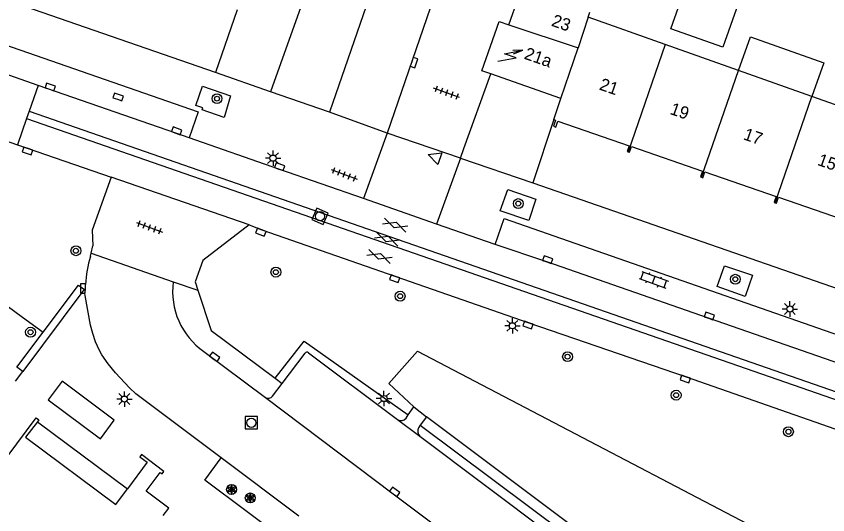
# Model space of a CAD drawing. Extents: x 132999 to 136000, y 398499 to 400501.
# Drawn here: x 133732.2 to 133798, y 399332.3 to 399372.7 of the extents above; entities that cross this region are included whole.
import ezdxf

# ---------------------------------------------------------------- set-up
doc = ezdxf.new("R2010")
doc.units = 0
for name, color, linetype in [('gg-anno-huisnummerreeks BGT', 7, 'Continuous'), ('gg-bbg-bijgebouw', 7, 'Continuous'), ('gg-bbg-gedigitaliseerde bebouwing', 7, 'Continuous'), ('gg-bbg-gedigitaliseerde bijgebouw', 7, 'Continuous'), ('gg-bbg-hoofdgebouw', 7, 'Continuous'), ('gg-bbg-luifel en loopbrug', 7, 'Continuous'), ('gg-bbg-onder overbouw', 7, 'Continuous'), ('gg-bbg-pand overbouw', 7, 'Continuous'), ('gg-bbg-tussenscheiding', 7, 'Continuous'), ('gg-knt-verharding', 7, 'Continuous'), ('gg-knt-verharding nz', 7, 'Continuous'), ('gg-kntw-wadi', 7, 'Continuous'), ('gt-grn-groengrens', 7, 'Continuous'), ('gt-grn-vlakafsluiter', 7, 'Continuous'), ('gt-grn-weggrens', 7, 'Continuous'), ('gt-symb-boom', 7, 'Continuous'), ('gt-symb-gesloten verharding', 7, 'Continuous'), ('gt-symb-klinker verharding', 7, 'Continuous'), ('gt-symb-kolk', 7, 'Continuous'), ('gt-symb-lichtmast', 7, 'Continuous'), ('gt-symb-rioolschacht', 7, 'Continuous'), ('gt-symb-solitaire heester', 7, 'Continuous'), ('gt-symb-tegel verharding', 7, 'Continuous'), ('gt-symb-trafo symbool', 7, 'Continuous'), ('gt-symb-waterafsluiter', 7, 'Continuous')]:
    doc.layers.add(name, color=color, linetype=linetype)

# ---------------------------------------------------------------- blocks, each defined once
blk = doc.blocks.new('gt0-LMAST')
at = {"layer": 'gt-symb-lichtmast'}
for p, q in [((-0.182, 0.173), (-0.447, 0.438)), ((-0.005, 0.246), (-0.005, 0.621)), ((0.172, 0.173), (0.437, 0.438)), ((-0.255, -0.004), (-0.63, -0.004)), ((-0.182, -0.181), (-0.447, -0.446)), ((-0.005, -0.254), (-0.005, -0.629)), ((0.437, -0.446), (0.172, -0.181)), ((0.245, -0.004), (0.62, -0.004))]:
    blk.add_line(p, q, dxfattribs=at)
blk.add_circle((-0.005, -0.004), 0.25, dxfattribs=at)
blk = doc.blocks.new('gt0-KL1')
at = {"layer": 'gt-symb-klinker verharding'}
for p, q in [((-1.15, 0.3), (1.15, 0.3)), ((-1, -0.3), (-1, 0.3)), ((-0.5, 0.3), (-0.5, 0.45)), ((0, -0.3), (0, 0.3)), ((0.5, 0.3), (0.5, 0.45)), ((1, -0.3), (1, 0.3)), ((-1.15, -0.3), (1.15, -0.3)), ((-0.5, -0.45), (-0.5, -0.3)), ((0.5, -0.45), (0.5, -0.3))]:
    blk.add_line(p, q, dxfattribs=at)
blk = doc.blocks.new('gt0-BOOM')
at = {"layer": 'gt-symb-boom'}
for radius in [0.4, 0.2]:
    blk.add_circle((0, 0), radius, dxfattribs=at)
blk = doc.blocks.new('gt0-HSP')
at = {"layer": 'gt-symb-trafo symbool'}
for points in [[(0.771, 0.746), (-0.529, -0.004), (0.471, -0.004), (-0.829, -0.754)], [(-0.217, -0.24), (-0.829, -0.754), (-0.077, -0.48)]]:
    blk.add_lwpolyline(points, dxfattribs=at)
blk = doc.blocks.new('gt0-KOLK')
at = {"layer": 'gt-symb-kolk'}
blk.add_lwpolyline([(0, 0), (0.375, 0), (0.375, 0.4), (-0.375, 0.4), (-0.375, 0), (0, 0)], dxfattribs=at)
blk = doc.blocks.new('gt0-RS')
at = {"layer": 'gt-symb-rioolschacht'}
blk.add_lwpolyline([(-0.5, -0.5), (0.5, -0.5), (0.5, 0.5), (-0.5, 0.5)], close=True, dxfattribs=at)
blk.add_circle((0, 0), 0.375, dxfattribs=at)
blk = doc.blocks.new('gt0-TEG1')
at = {"layer": 'gt-symb-tegel verharding'}
for p, q in [((-1.125, 0), (1.125, 0)), ((-0.9, -0.25), (-0.9, 0.25)), ((-0.45, -0.25), (-0.45, 0.25)), ((0, -0.25), (0, 0.25)), ((0.45, -0.25), (0.45, 0.25)), ((0.9, -0.25), (0.9, 0.25))]:
    blk.add_line(p, q, dxfattribs=at)
blk = doc.blocks.new('gt0-GESVH1')
at = {"layer": 'gt-symb-gesloten verharding'}
for p, q in [((-0.992, -0.261), (0.008, 0.239)), ((0.008, -0.261), (-0.992, 0.239)), ((0.008, 0.239), (1.008, -0.261)), ((1.008, 0.239), (0.008, -0.261))]:
    blk.add_line(p, q, dxfattribs=at)
blk = doc.blocks.new('gt0-WAFSL')
at = {"layer": 'gt-symb-waterafsluiter'}
for p, q in [((-0.5, -0.333), (0, 0.667)), ((0, 0.667), (0.5, -0.333)), ((0.5, -0.333), (-0.5, -0.333))]:
    blk.add_line(p, q, dxfattribs=at)
blk = doc.blocks.new('gt0-SH')
at = {"layer": 'gt-symb-solitaire heester'}
blk.add_circle((0, 0), 0.4, dxfattribs=at)
for centre, start, end in [((-0.346, 0.2), 270, 30), ((-0.346, -0.2), 330, 90), ((0, 0.4), 210, 330), ((0.346, 0.2), 150, 270), ((0.346, -0.2), 90, 210), ((0, -0.4), 30, 150)]:
    blk.add_arc(centre, 0.4, start, end, dxfattribs=at)

msp = doc.modelspace()

# ---------------------------------------------------------------- linework, layer by layer
at = {"layer": 'gg-bbg-bijgebouw'}
msp.add_line((133772.14, 399372.02), (133773.164, 399374.954), dxfattribs=at)
at = {"layer": 'gg-bbg-gedigitaliseerde bebouwing'}
for p, q in [((133778.579, 399372.636), (133778.71, 399373.036)), ((133784.807, 399370.424), (133778.579, 399372.636)), ((133790.744, 399368.316), (133784.807, 399370.424)), ((133796.69, 399366.205), (133790.744, 399368.316)), ((133802.618, 399364.1), (133796.69, 399366.205))]:
    msp.add_line(p, q, dxfattribs=at)
at = {"layer": 'gg-bbg-gedigitaliseerde bijgebouw'}
msp.add_lwpolyline([(133789.408, 399376.181), (133791.342, 399375.494), (133789.463, 399370.204), (133785.259, 399371.697), (133787.137, 399376.987)], dxfattribs=at)
at = {"layer": 'gg-bbg-hoofdgebouw'}
for p, q in [((133776.36, 399366.04), (133770.697, 399368.034)), ((133775.79, 399364.33), (133776.36, 399366.04))]:
    msp.add_line(p, q, dxfattribs=at)
for points in [[(133770.697, 399368.034), (133769.97, 399368.29), (133771.37, 399372.29), (133772.14, 399372.02)], [(133775.79, 399364.33), (133775.92, 399364.29), (133775.75, 399363.79), (133775.94, 399363.72), (133776.121, 399364.216)], [(133776.121, 399364.216), (133781.886, 399362.222), (133781.722, 399361.749), (133781.796, 399361.724)], [(133781.796, 399361.724), (133781.911, 399361.684), (133782.075, 399362.156), (133787.84, 399360.162), (133787.676, 399359.69), (133787.75, 399359.664)], [(133787.75, 399359.664), (133787.865, 399359.625), (133788.029, 399360.097), (133793.794, 399358.103), (133793.63, 399357.631), (133793.713, 399357.602)], [(133793.713, 399357.602), (133793.819, 399357.565), (133793.983, 399358.038), (133799.842, 399356.011)], [(133726.16, 399329.84), (133733.87, 399340.17), (133734.08, 399340.01), (133733.96, 399339.85)], [(133744.147, 399332.238), (133744.601, 399332.839), (133742.767, 399334.227), (133743.913, 399335.742), (133744.056, 399335.634), (133744.201, 399335.825), (133742.384, 399337.199), (133742.256, 399336.996), (133742.86, 399336.564), (133741.25, 399334.402)]]:
    msp.add_lwpolyline(points, dxfattribs=at)
at = {"layer": 'gg-bbg-luifel en loopbrug'}
msp.add_lwpolyline([(133790.744, 399368.316), (133791.71, 399371.037), (133797.656, 399368.926), (133796.69, 399366.205)], dxfattribs=at)
at = {"layer": 'gg-bbg-onder overbouw'}
msp.add_lwpolyline([(133733.96, 399339.85), (133733.01, 399338.59), (133740.306, 399333.134), (133741.25, 399334.402)], dxfattribs=at)
at = {"layer": 'gg-bbg-pand overbouw'}
msp.add_line((133733.96, 399339.85), (133741.25, 399334.402), dxfattribs=at)
at = {"layer": 'gg-bbg-tussenscheiding'}
for p, q in [((133778.579, 399372.636), (133777.747, 399370.162)), ((133772.14, 399372.02), (133777.747, 399370.162)), ((133776.36, 399366.04), (133777.747, 399370.162)), ((133784.807, 399370.424), (133781.796, 399361.724)), ((133787.75, 399359.664), (133790.744, 399368.316)), ((133793.713, 399357.602), (133796.69, 399366.205))]:
    msp.add_line(p, q, dxfattribs=at)
at = {"layer": 'gg-knt-verharding'}
for p, q in [((133766.221, 399390.013), (133757.63, 399364.93)), ((133770.942, 399388.376), (133762.295, 399363.241)), ((133748.385, 399368.141), (133712.282, 399380.68)), ((133734.018, 399367.108), (133730.621, 399368.296)), ((133752.834, 399366.596), (133748.385, 399368.141)), ((133734.018, 399367.108), (133733.288, 399365.009)), ((133757.63, 399364.93), (133752.834, 399366.596)), ((133733.288, 399365.009), (133733.089, 399364.435)), ((133762.295, 399363.241), (133757.63, 399364.93)), ((133733.089, 399364.435), (133732.343, 399362.291)), ((133775.79, 399364.33), (133774.08, 399359.22)), ((133728.951, 399363.449), (133732.343, 399362.291)), ((133732.343, 399362.291), (133739.934, 399359.672)), ((133751.112, 399355.797), (133739.934, 399359.672)), ((133774.08, 399359.22), (133809.321, 399346.98)), ((133766.292, 399355.867), (133760.374, 399357.934)), ((133771.036, 399354.21), (133766.292, 399355.867)), ((133738.313, 399353.508), (133738.459, 399354.11)), ((133738.262, 399353.256), (133738.313, 399353.508)), ((133738.313, 399353.508), (133744.954, 399351.178)), ((133737.77, 399350.557), (133737.847, 399350.643)), ((133737.847, 399350.643), (133737.851, 399350.972)), ((133747.432, 399345.538), (133752.424, 399341.813)), ((133753.797, 399342.951), (133755.637, 399345.405)), ((133755.917, 399345.445), (133763.117, 399340.028)), ((133732.189, 399343.145), (133732.768, 399343.916)), ((133753.217, 399343.389), (133753.797, 399342.951)), ((133753.005, 399341.922), (133753.797, 399342.951)), ((133763.996, 399340.412), (133764.443, 399341.05)), ((133764.443, 399341.05), (133765.484, 399340.257)), ((133763.825, 399340.139), (133763.996, 399340.412)), ((133765.484, 399340.257), (133764.963, 399339.575)), ((133764.963, 399339.575), (133764.82, 399339.368)), ((133764.924, 399338.67), (133779.34, 399327.872)), ((133755.124, 399332.205), (133748.84, 399336.927))]:
    msp.add_line(p, q, dxfattribs=at)
for points in [[(133711.157, 399377.435), (133746.993, 399364.967), (133746.249, 399362.847)], [(133746.249, 399362.847), (133745.182, 399363.239), (133734.018, 399367.108)], [(133747.31, 399365.113), (133747.371, 399365.289), (133746.804, 399365.485), (133747.343, 399367.044), (133749.592, 399366.266), (133749.089, 399364.499), (133747.31, 399365.113)], [(133733.288, 399365.009), (133825.443, 399332.956), (133878.359, 399314.491)], [(133733.089, 399364.435), (133825.237, 399332.389), (133878.22, 399314.038)], [(133760.374, 399357.934), (133753.519, 399360.328), (133746.249, 399362.847)], [(133739.934, 399359.672), (133738.385, 399355.376), (133738.459, 399354.11)], [(133772.057, 399358.67), (133774.331, 399357.897), (133773.775, 399356.167), (133771.446, 399356.938), (133772.057, 399358.67)], [(133771.036, 399354.21), (133771.77, 399356.319), (133808.135, 399343.616)], [(133751.112, 399355.797), (133747.361, 399352.914), (133746.747, 399351.18), (133746.967, 399350.507)], [(133751.112, 399355.797), (133752.133, 399355.392), (133773.769, 399347.869), (133786.496, 399343.492), (133816.082, 399333.143)], [(133807.429, 399341.543), (133802.142, 399343.445), (133788.314, 399348.229), (133775.225, 399352.798), (133771.036, 399354.21)], [(133789.607, 399352.495), (133791.871, 399351.74), (133791.281, 399350.006), (133789.015, 399350.806), (133789.607, 399352.495)], [(133737.77, 399350.557), (133737.651, 399350.425), (133732.768, 399343.916)], [(133748.84, 399336.927), (133741.936, 399342.111), (133741.422, 399342.607), (133740.296, 399343.804), (133739.699, 399344.53), (133739.183, 399345.268), (133738.98, 399345.624), (133738.669, 399346.318), (133738.44, 399347.005), (133738.272, 399347.687), (133737.825, 399350.076), (133737.808, 399350.253), (133737.847, 399350.643)], [(133746.967, 399350.507), (133748.036, 399347.243), (133753.217, 399343.389)], [(133735.955, 399343.138), (133734.825, 399341.611), (133739.061, 399338.461), (133740.191, 399339.988), (133735.955, 399343.138)], [(133754.162, 399330.155), (133747.535, 399335.12), (133748.84, 399336.927)]]:
    msp.add_lwpolyline(points, dxfattribs=at)
for centre, radius, start, end in [((133748.278, 399350.275), 10.45, 163.42373, 176.17416), ((133750.917, 399350.434), 6.009, 172.88337, 234.55433), ((133755.8, 399345.266), 0.214, 56.71639, 139.54382), ((133752.659, 399342.165), 0.423, 236.34783, 324.90339), ((133763.413, 399340.451), 0.517, 234.98512, 322.83544), ((133765.381, 399339.095), 0.624, 154.04475, 222.90437)]:
    msp.add_arc(centre, radius, start, end, dxfattribs=at)
at = {"layer": 'gg-knt-verharding nz'}
msp.add_line((133763.117, 399340.028), (133764.924, 399338.67), dxfattribs=at)
for points in [[(133768.229, 399361.217), (133768.51, 399361.993), (133770.697, 399368.034)], [(133752.424, 399341.813), (133762.787, 399334.01), (133801.716, 399304.81)]]:
    msp.add_lwpolyline(points, dxfattribs=at)
at = {"layer": 'gg-kntw-wadi'}
msp.add_line((133780.656, 399328.861), (133765.484, 399340.257), dxfattribs=at)
msp.add_lwpolyline([(133764.443, 399341.05), (133762.42, 399342.941), (133764.748, 399345.558), (133802.529, 399325.789), (133803.804, 399320.94), (133803.621, 399314.334), (133802.42, 399312.57), (133798.103, 399316.144)], dxfattribs=at)
at = {"layer": 'gt-grn-groengrens'}
for p, q in [((133761.763, 399391.559), (133752.834, 399366.596)), ((133764.963, 399339.575), (133780.182, 399328.198))]:
    msp.add_line(p, q, dxfattribs=at)
for points in [[(133716.57, 399342.54), (133720.614, 399348.714), (133723.298, 399352.45), (133724.668, 399354.286), (133732.746, 399348.314), (133734.415, 399347.102)], [(133734.415, 399347.102), (133737.279, 399350.925), (133737.77, 399350.557)], [(133732.768, 399343.916), (133732.294, 399344.271), (133734.415, 399347.102)], [(133753.217, 399343.389), (133755.555, 399346.377), (133763.996, 399340.412)]]:
    msp.add_lwpolyline(points, dxfattribs=at)
at = {"layer": 'gt-grn-vlakafsluiter'}
msp.add_line((133750.152, 399373.226), (133748.385, 399368.141), dxfattribs=at)
at = {"layer": 'gt-grn-weggrens'}
for p, q in [((133762.295, 399363.241), (133760.374, 399357.934)), ((133768.229, 399361.217), (133762.295, 399363.241)), ((133768.229, 399361.217), (133766.292, 399355.867)), ((133768.229, 399361.217), (133774.08, 399359.22)), ((133744.954, 399351.178), (133746.967, 399350.507))]:
    msp.add_line(p, q, dxfattribs=at)

# ---------------------------------------------------------------- block references
at = {"layer": 'gt-symb-boom'}
for p in [(133748.508, 399366.033), (133772.91, 399357.53), (133737.082, 399353.706), (133753.277, 399351.972), (133790.487, 399351.399), (133763.337, 399350.023), (133733.405, 399347.105), (133776.902, 399345.119), (133785.693, 399342.002), (133794.788, 399339.038)]:
    msp.add_blockref('gt0-BOOM', p, dxfattribs=at)
at = {"layer": 'gt-symb-gesloten verharding'}
for p, rotation in [((133762.941, 399355.799), -19.57672556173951), ((133762.278, 399354.668), -19.576725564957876), ((133761.673, 399353.26), -19.576725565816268)]:
    msp.add_blockref('gt0-GESVH1', p, dxfattribs=dict(at, rotation=rotation))
at = {"layer": 'gt-symb-klinker verharding', "rotation": -20.120165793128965}
msp.add_blockref('gt0-KL1', (133783.88, 399351.353), dxfattribs=at)
at = {"layer": 'gt-symb-kolk'}
for p, rotation in [((133764.28, 399369.023), -108.90606099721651), ((133734.935, 399366.79), -19.087244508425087), ((133740.436, 399365.987), -19.268414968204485), ((133745.182, 399363.239), -20.173944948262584), ((133733.226, 399361.982), 160.67751762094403), ((133753.519, 399360.328), -19.268414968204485), ((133752.133, 399355.392), 158.41134772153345), ((133775.225, 399352.798), -19.26841496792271), ((133762.96, 399351.624), 160.78568813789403), ((133737.847, 399350.643), 89.16874894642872), ((133788.314, 399348.229), -19.08724450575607), ((133773.769, 399347.869), 160.85862620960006), ((133748.209, 399344.954), -36.69720871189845), ((133786.496, 399343.492), 161.0397489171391), ((133762.787, 399334.01), -36.89249443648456)]:
    msp.add_blockref('gt0-KOLK', p, dxfattribs=dict(at, rotation=rotation))
at = {"layer": 'gt-symb-lichtmast'}
for p in [(133753.053, 399361.214), (133794.911, 399348.989), (133772.441, 399347.626), (133741.017, 399341.688), (133762.038, 399341.735)]:
    msp.add_blockref('gt0-LMAST', p, dxfattribs=at)
at = {"layer": 'gt-symb-rioolschacht', "rotation": -23.20611458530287}
msp.add_blockref('gt0-RS', (133756.847, 399356.502), dxfattribs=at)
at = {"layer": 'gt-symb-rioolschacht'}
msp.add_blockref('gt0-RS', (133751.287, 399339.765), dxfattribs=at)
at = {"layer": 'gt-symb-solitaire heester'}
for p in [(133749.687, 399334.36), (133751.2, 399333.674)]:
    msp.add_blockref('gt0-SH', p, dxfattribs=at)
at = {"layer": 'gt-symb-tegel verharding'}
for p, rotation in [((133767.1, 399366.5), 160.00710602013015), ((133758.81, 399359.899), -20.55604522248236), ((133743.041, 399355.608), -19.93904791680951)]:
    msp.add_blockref('gt0-TEG1', p, dxfattribs=dict(at, rotation=rotation))
at = {"layer": 'gt-symb-trafo symbool', "rotation": 160.85862620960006}
msp.add_blockref('gt0-HSP', (133772.239, 399369.515), dxfattribs=at)
at = {"layer": 'gt-symb-waterafsluiter', "rotation": 70.73158503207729}
msp.add_blockref('gt0-WAFSL', (133766.244, 399361.277), dxfattribs=at)

# ---------------------------------------------------------------- texts
at = {"layer": 'gg-anno-huisnummerreeks BGT'}
for s, rotation, p in [('23', 340.8, (133775.53, 399371.953)), ('21a', 340.7, (133773.321, 399369.283)), ('21', 340.9, (133779.402, 399366.784)), ('19', 340.9, (133785.123, 399364.805)), ('17', 340.9, (133791.076, 399362.746)), ('15', 340.9, (133797.08, 399360.669))]:
    msp.add_text(s, height=1, rotation=rotation, dxfattribs=at).set_placement(p)

doc.saveas('drawing.dxf')
